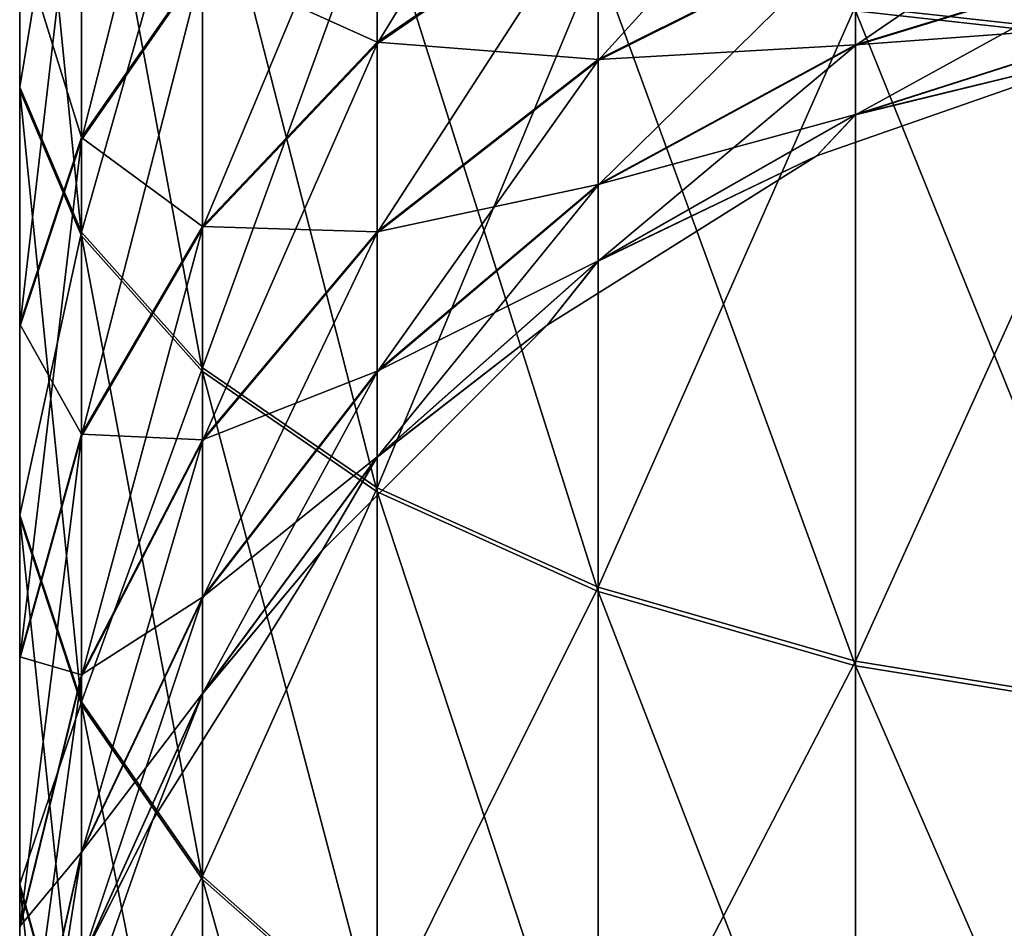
# Model space of a CAD drawing. Header units: inches. Extents: x -4.64 to 4.64, y -1.42 to 0.49.
# Tile 332 of 608: x 1.8733 to 1.9142, y -1.3399 to -1.3022. Entities that reach past the tile are written whole.
import ezdxf

# ---------------------------------------------------------------- set-up
doc = ezdxf.new("R2010")
doc.units = ezdxf.units.IN
doc.header["$LTSCALE"] = 65.185185
doc.header["$MEASUREMENT"] = 0
for name, color, linetype in [('678', 7, 'CONTINUOUS'), ('680', 7, 'CONTINUOUS'), ('682', 7, 'CONTINUOUS')]:
    doc.layers.add(name, color=color, linetype=linetype)

msp = doc.modelspace()

# ---------------------------------------------------------------- linework, layer by layer
at = {"layer": '678', "color": 7, "linetype": 'CONTINUOUS', "true_color": 0xa2afbf}
for points in [[(1.919733, -1.273512, 8.470251), (1.908003, -1.27285, 8.466498), (1.919733, -1.303125, 8.462314), (1.919733, -1.273512, 8.470251)], [(1.919733, -1.303125, 8.462314), (1.908003, -1.27285, 8.466498), (1.908003, -1.301821, 8.458732), (1.919733, -1.303125, 8.462314)], [(1.873323, -1.285488, 8.413882), (1.873323, -1.281267, 8.402292), (1.873323, -1.305121, 8.40472), (1.873323, -1.285488, 8.413882)], [(1.873323, -1.305121, 8.40472), (1.873323, -1.281267, 8.402292), (1.873323, -1.29895, 8.394041), (1.873323, -1.305121, 8.40472)], [(1.875888, -1.289616, 8.425218), (1.873323, -1.285488, 8.413882), (1.875888, -1.311157, 8.415167), (1.875888, -1.289616, 8.425218)], [(1.875888, -1.311157, 8.415167), (1.873323, -1.285488, 8.413882), (1.873323, -1.305121, 8.40472), (1.875888, -1.311157, 8.415167)], [(1.875888, -1.292914, 8.383594), (1.880905, -1.287277, 8.373838), (1.875888, -1.30717, 8.373603), (1.875888, -1.292914, 8.383594)], [(1.875888, -1.30717, 8.373603), (1.880905, -1.287277, 8.373838), (1.880905, -1.299922, 8.364975), (1.875888, -1.30717, 8.373603)], [(1.888154, -1.293504, 8.357334), (1.897321, -1.288196, 8.351015), (1.888154, -1.303186, 8.347641), (1.888154, -1.293504, 8.357334)], [(1.888154, -1.303186, 8.347641), (1.897321, -1.288196, 8.351015), (1.897321, -1.29686, 8.34234), (1.888154, -1.303186, 8.347641)], [(1.880905, -1.293472, 8.435806), (1.875888, -1.289616, 8.425218), (1.880905, -1.316795, 8.424923), (1.880905, -1.293472, 8.435806)], [(1.880905, -1.316795, 8.424923), (1.875888, -1.289616, 8.425218), (1.875888, -1.311157, 8.415167), (1.880905, -1.316795, 8.424923)], [(1.897321, -1.29686, 8.34234), (1.908003, -1.292133, 8.338379), (1.897321, -1.303885, 8.332291), (1.897321, -1.29686, 8.34234)], [(1.897321, -1.303885, 8.332291), (1.908003, -1.292133, 8.338379), (1.908003, -1.298541, 8.329212), (1.897321, -1.303885, 8.332291)], [(1.873323, -1.29895, 8.394041), (1.875888, -1.292914, 8.383594), (1.873323, -1.31493, 8.382841), (1.873323, -1.29895, 8.394041)], [(1.873323, -1.31493, 8.382841), (1.875888, -1.292914, 8.383594), (1.875888, -1.30717, 8.373603), (1.873323, -1.31493, 8.382841)], [(1.888154, -1.296887, 8.445182), (1.880905, -1.293472, 8.435806), (1.888154, -1.321787, 8.433563), (1.888154, -1.296887, 8.445182)], [(1.888154, -1.321787, 8.433563), (1.880905, -1.293472, 8.435806), (1.880905, -1.316795, 8.424923), (1.888154, -1.321787, 8.433563)], [(1.880905, -1.299922, 8.364975), (1.888154, -1.293504, 8.357334), (1.880905, -1.310835, 8.354049), (1.880905, -1.299922, 8.364975)], [(1.880905, -1.310835, 8.354049), (1.888154, -1.293504, 8.357334), (1.888154, -1.303186, 8.347641), (1.880905, -1.310835, 8.354049)], [(1.908003, -1.298541, 8.329212), (1.919733, -1.295238, 8.327309), (1.908003, -1.303258, 8.319071), (1.908003, -1.298541, 8.329212)], [(1.908003, -1.303258, 8.319071), (1.919733, -1.295238, 8.327309), (1.919733, -1.299675, 8.317771), (1.908003, -1.303258, 8.319071)], [(1.888154, -1.303186, 8.347641), (1.897321, -1.29686, 8.34234), (1.888154, -1.311036, 8.336411), (1.888154, -1.303186, 8.347641)], [(1.888154, -1.311036, 8.336411), (1.897321, -1.29686, 8.34234), (1.897321, -1.303885, 8.332291), (1.888154, -1.311036, 8.336411)], [(1.897321, -1.299711, 8.452937), (1.888154, -1.296887, 8.445182), (1.897321, -1.325916, 8.440709), (1.897321, -1.299711, 8.452937)], [(1.897321, -1.325916, 8.440709), (1.888154, -1.296887, 8.445182), (1.888154, -1.321787, 8.433563), (1.897321, -1.325916, 8.440709)], [(1.897321, -1.303885, 8.332291), (1.908003, -1.298541, 8.329212), (1.897321, -1.309055, 8.321174), (1.897321, -1.303885, 8.332291)], [(1.897321, -1.309055, 8.321174), (1.908003, -1.298541, 8.329212), (1.908003, -1.303258, 8.319071), (1.897321, -1.309055, 8.321174)], [(1.873323, -1.305121, 8.40472), (1.873323, -1.29895, 8.394041), (1.873323, -1.322863, 8.392286), (1.873323, -1.305121, 8.40472)], [(1.873323, -1.322863, 8.392286), (1.873323, -1.29895, 8.394041), (1.873323, -1.31493, 8.382841), (1.873323, -1.322863, 8.392286)], [(1.875888, -1.30717, 8.373603), (1.880905, -1.299922, 8.364975), (1.875888, -1.319471, 8.361286), (1.875888, -1.30717, 8.373603)], [(1.875888, -1.319471, 8.361286), (1.880905, -1.299922, 8.364975), (1.880905, -1.310835, 8.354049), (1.875888, -1.319471, 8.361286)], [(1.908003, -1.301821, 8.458732), (1.897321, -1.299711, 8.452937), (1.908003, -1.329002, 8.446049), (1.908003, -1.301821, 8.458732)], [(1.908003, -1.329002, 8.446049), (1.897321, -1.299711, 8.452937), (1.897321, -1.325916, 8.440709), (1.908003, -1.329002, 8.446049)], [(1.908003, -1.303258, 8.319071), (1.919733, -1.299675, 8.317771), (1.908003, -1.306141, 8.308264), (1.908003, -1.303258, 8.319071)], [(1.908003, -1.306141, 8.308264), (1.919733, -1.299675, 8.317771), (1.919733, -1.302386, 8.307607), (1.908003, -1.306141, 8.308264)], [(1.919733, -1.303125, 8.462314), (1.908003, -1.301821, 8.458732), (1.919733, -1.330908, 8.449349), (1.919733, -1.303125, 8.462314)], [(1.919733, -1.330908, 8.449349), (1.908003, -1.301821, 8.458732), (1.908003, -1.329002, 8.446049), (1.919733, -1.330908, 8.449349)], [(1.908003, -1.306141, 8.308264), (1.919733, -1.302386, 8.307607), (1.918871, -1.303479, 8.29721), (1.908003, -1.306141, 8.308264)], [(1.880905, -1.310835, 8.354049), (1.888154, -1.303186, 8.347641), (1.880905, -1.319682, 8.341393), (1.880905, -1.310835, 8.354049)], [(1.880905, -1.319682, 8.341393), (1.888154, -1.303186, 8.347641), (1.888154, -1.311036, 8.336411), (1.880905, -1.319682, 8.341393)], [(1.897321, -1.309055, 8.321174), (1.908003, -1.303258, 8.319071), (1.897321, -1.312215, 8.309327), (1.897321, -1.309055, 8.321174)], [(1.897321, -1.312215, 8.309327), (1.908003, -1.303258, 8.319071), (1.908003, -1.306141, 8.308264), (1.897321, -1.312215, 8.309327)], [(1.906401, -1.307843, 8.29721), (1.908003, -1.306141, 8.308264), (1.918871, -1.303479, 8.29721), (1.906401, -1.307843, 8.29721)], [(1.888154, -1.311036, 8.336411), (1.897321, -1.303885, 8.332291), (1.888154, -1.316814, 8.323989), (1.888154, -1.311036, 8.336411)], [(1.888154, -1.316814, 8.323989), (1.897321, -1.303885, 8.332291), (1.897321, -1.309055, 8.321174), (1.888154, -1.316814, 8.323989)], [(1.875888, -1.311157, 8.415167), (1.873323, -1.305121, 8.40472), (1.875888, -1.330623, 8.401524), (1.875888, -1.311157, 8.415167)], [(1.875888, -1.330623, 8.401524), (1.873323, -1.305121, 8.40472), (1.873323, -1.322863, 8.392286), (1.875888, -1.330623, 8.401524)], [(1.897321, -1.312215, 8.309327), (1.908003, -1.306141, 8.308264), (1.906401, -1.307843, 8.29721), (1.897321, -1.312215, 8.309327)], [(1.873323, -1.31493, 8.382841), (1.875888, -1.30717, 8.373603), (1.873323, -1.328719, 8.369035), (1.873323, -1.31493, 8.382841)], [(1.873323, -1.328719, 8.369035), (1.875888, -1.30717, 8.373603), (1.875888, -1.319471, 8.361286), (1.873323, -1.328719, 8.369035)], [(1.895214, -1.314872, 8.29721), (1.897321, -1.312215, 8.309327), (1.906401, -1.307843, 8.29721), (1.895214, -1.314872, 8.29721)], [(1.888154, -1.316814, 8.323989), (1.897321, -1.309055, 8.321174), (1.888154, -1.320345, 8.310751), (1.888154, -1.316814, 8.323989)], [(1.888154, -1.320345, 8.310751), (1.897321, -1.309055, 8.321174), (1.897321, -1.312215, 8.309327), (1.888154, -1.320345, 8.310751)], [(1.875888, -1.319471, 8.361286), (1.880905, -1.310835, 8.354049), (1.875888, -1.329445, 8.347019), (1.875888, -1.319471, 8.361286)], [(1.875888, -1.329445, 8.347019), (1.880905, -1.310835, 8.354049), (1.880905, -1.319682, 8.341393), (1.875888, -1.329445, 8.347019)], [(1.880905, -1.316795, 8.424923), (1.875888, -1.311157, 8.415167), (1.880905, -1.33787, 8.410152), (1.880905, -1.316795, 8.424923)], [(1.880905, -1.33787, 8.410152), (1.875888, -1.311157, 8.415167), (1.875888, -1.330623, 8.401524), (1.880905, -1.33787, 8.410152)], [(1.880905, -1.319682, 8.341393), (1.888154, -1.311036, 8.336411), (1.880905, -1.326194, 8.327392), (1.880905, -1.319682, 8.341393)], [(1.880905, -1.326194, 8.327392), (1.888154, -1.311036, 8.336411), (1.888154, -1.316814, 8.323989), (1.880905, -1.326194, 8.327392)], [(1.888154, -1.320345, 8.310751), (1.897321, -1.312215, 8.309327), (1.895214, -1.314872, 8.29721), (1.888154, -1.320345, 8.310751)], [(1.873323, -1.322863, 8.392286), (1.873323, -1.31493, 8.382841), (1.873323, -1.338173, 8.376957), (1.873323, -1.322863, 8.392286)], [(1.873323, -1.338173, 8.376957), (1.873323, -1.31493, 8.382841), (1.873323, -1.328719, 8.369035), (1.873323, -1.338173, 8.376957)], [(1.885872, -1.324214, 8.29721), (1.888154, -1.320345, 8.310751), (1.895214, -1.314872, 8.29721), (1.885872, -1.324214, 8.29721)], [(1.888154, -1.321787, 8.433563), (1.880905, -1.316795, 8.424923), (1.888154, -1.344289, 8.417793), (1.888154, -1.321787, 8.433563)], [(1.888154, -1.344289, 8.417793), (1.880905, -1.316795, 8.424923), (1.880905, -1.33787, 8.410152), (1.888154, -1.344289, 8.417793)], [(1.880905, -1.326194, 8.327392), (1.888154, -1.316814, 8.323989), (1.880905, -1.330174, 8.312471), (1.880905, -1.326194, 8.327392)], [(1.880905, -1.330174, 8.312471), (1.888154, -1.316814, 8.323989), (1.888154, -1.320345, 8.310751), (1.880905, -1.330174, 8.312471)], [(1.873323, -1.328719, 8.369035), (1.875888, -1.319471, 8.361286), (1.873323, -1.339899, 8.353042), (1.873323, -1.328719, 8.369035)], [(1.873323, -1.339899, 8.353042), (1.875888, -1.319471, 8.361286), (1.875888, -1.329445, 8.347019), (1.873323, -1.339899, 8.353042)], [(1.875888, -1.329445, 8.347019), (1.880905, -1.319682, 8.341393), (1.875888, -1.336787, 8.331234), (1.875888, -1.329445, 8.347019)], [(1.875888, -1.336787, 8.331234), (1.880905, -1.319682, 8.341393), (1.880905, -1.326194, 8.327392), (1.875888, -1.336787, 8.331234)], [(1.880905, -1.330174, 8.312471), (1.888154, -1.320345, 8.310751), (1.885872, -1.324214, 8.29721), (1.880905, -1.330174, 8.312471)], [(1.897321, -1.325916, 8.440709), (1.888154, -1.321787, 8.433563), (1.897321, -1.349597, 8.424112), (1.897321, -1.325916, 8.440709)], [(1.897321, -1.349597, 8.424112), (1.888154, -1.321787, 8.433563), (1.888154, -1.344289, 8.417793), (1.897321, -1.349597, 8.424112)], [(1.875888, -1.330623, 8.401524), (1.873323, -1.322863, 8.392286), (1.875888, -1.347421, 8.384705), (1.875888, -1.330623, 8.401524)], [(1.875888, -1.347421, 8.384705), (1.873323, -1.322863, 8.392286), (1.873323, -1.338173, 8.376957), (1.875888, -1.347421, 8.384705)], [(1.878843, -1.335401, 8.29721), (1.880905, -1.330174, 8.312471), (1.885872, -1.324214, 8.29721), (1.878843, -1.335401, 8.29721)], [(1.908003, -1.329002, 8.446049), (1.897321, -1.325916, 8.440709), (1.908003, -1.353564, 8.428835), (1.908003, -1.329002, 8.446049)], [(1.908003, -1.353564, 8.428835), (1.897321, -1.325916, 8.440709), (1.897321, -1.349597, 8.424112), (1.908003, -1.353564, 8.428835)], [(1.875888, -1.336787, 8.331234), (1.880905, -1.326194, 8.327392), (1.875888, -1.341273, 8.314414), (1.875888, -1.336787, 8.331234)], [(1.875888, -1.341273, 8.314414), (1.880905, -1.326194, 8.327392), (1.880905, -1.330174, 8.312471), (1.875888, -1.341273, 8.314414)], [(1.873323, -1.338173, 8.376957), (1.873323, -1.328719, 8.369035), (1.873323, -1.350586, 8.3592), (1.873323, -1.338173, 8.376957)], [(1.873323, -1.350586, 8.3592), (1.873323, -1.328719, 8.369035), (1.873323, -1.339899, 8.353042), (1.873323, -1.350586, 8.3592)], [(1.919733, -1.330908, 8.449349), (1.908003, -1.329002, 8.446049), (1.919733, -1.356015, 8.431753), (1.919733, -1.330908, 8.449349)], [(1.919733, -1.356015, 8.431753), (1.908003, -1.329002, 8.446049), (1.908003, -1.353564, 8.428835), (1.919733, -1.356015, 8.431753)], [(1.873323, -1.339899, 8.353042), (1.875888, -1.329445, 8.347019), (1.873323, -1.348128, 8.335349), (1.873323, -1.339899, 8.353042)], [(1.873323, -1.348128, 8.335349), (1.875888, -1.329445, 8.347019), (1.875888, -1.336787, 8.331234), (1.873323, -1.348128, 8.335349)], [(1.875888, -1.341273, 8.314414), (1.880905, -1.330174, 8.312471), (1.878843, -1.335401, 8.29721), (1.875888, -1.341273, 8.314414)], [(1.880905, -1.33787, 8.410152), (1.875888, -1.330623, 8.401524), (1.880905, -1.356058, 8.391942), (1.880905, -1.33787, 8.410152)], [(1.880905, -1.356058, 8.391942), (1.875888, -1.330623, 8.401524), (1.875888, -1.347421, 8.384705), (1.880905, -1.356058, 8.391942)], [(1.874479, -1.347871, 8.29721), (1.875888, -1.341273, 8.314414), (1.878843, -1.335401, 8.29721), (1.874479, -1.347871, 8.29721)], [(1.873323, -1.348128, 8.335349), (1.875888, -1.336787, 8.331234), (1.873323, -1.353157, 8.316495), (1.873323, -1.348128, 8.335349)], [(1.873323, -1.353157, 8.316495), (1.875888, -1.336787, 8.331234), (1.875888, -1.341273, 8.314414), (1.873323, -1.353157, 8.316495)], [(1.888154, -1.344289, 8.417793), (1.880905, -1.33787, 8.410152), (1.888154, -1.363706, 8.398351), (1.888154, -1.344289, 8.417793)], [(1.888154, -1.363706, 8.398351), (1.880905, -1.33787, 8.410152), (1.880905, -1.356058, 8.391942), (1.888154, -1.363706, 8.398351)], [(1.875888, -1.347421, 8.384705), (1.873323, -1.338173, 8.376957), (1.875888, -1.36104, 8.365223), (1.875888, -1.347421, 8.384705)], [(1.875888, -1.36104, 8.365223), (1.873323, -1.338173, 8.376957), (1.873323, -1.350586, 8.3592), (1.875888, -1.36104, 8.365223)], [(1.873323, -1.350586, 8.3592), (1.873323, -1.339899, 8.353042), (1.873323, -1.359723, 8.339555), (1.873323, -1.350586, 8.3592)], [(1.873323, -1.359723, 8.339555), (1.873323, -1.339899, 8.353042), (1.873323, -1.348128, 8.335349), (1.873323, -1.359723, 8.339555)]]:
    msp.add_3dface(points, dxfattribs=at)
at = {"layer": '680', "color": 7, "linetype": 'CONTINUOUS', "true_color": 0xa2afbf}
for points in [[(1.906401, -1.307843, 8.29721), (1.918871, -1.303479, 8.29721), (1.906401, -1.307843, -8.29721), (1.906401, -1.307843, 8.29721)], [(1.906401, -1.307843, -8.29721), (1.918871, -1.303479, 8.29721), (1.918871, -1.303479, -8.29721), (1.906401, -1.307843, -8.29721)], [(1.895214, -1.314872, 8.29721), (1.906401, -1.307843, 8.29721), (1.895214, -1.314872, -8.29721), (1.895214, -1.314872, 8.29721)], [(1.895214, -1.314872, -8.29721), (1.906401, -1.307843, 8.29721), (1.906401, -1.307843, -8.29721), (1.895214, -1.314872, -8.29721)], [(1.885872, -1.324214, 8.29721), (1.895214, -1.314872, 8.29721), (1.885872, -1.324214, -8.29721), (1.885872, -1.324214, 8.29721)], [(1.885872, -1.324214, -8.29721), (1.895214, -1.314872, 8.29721), (1.895214, -1.314872, -8.29721), (1.885872, -1.324214, -8.29721)], [(1.878843, -1.335401, 8.29721), (1.885872, -1.324214, 8.29721), (1.878843, -1.335401, -8.29721), (1.878843, -1.335401, 8.29721)], [(1.878843, -1.335401, -8.29721), (1.885872, -1.324214, 8.29721), (1.885872, -1.324214, -8.29721), (1.878843, -1.335401, -8.29721)], [(1.874479, -1.347871, 8.29721), (1.878843, -1.335401, 8.29721), (1.874479, -1.347871, -8.29721), (1.874479, -1.347871, 8.29721)], [(1.874479, -1.347871, -8.29721), (1.878843, -1.335401, 8.29721), (1.878843, -1.335401, -8.29721), (1.874479, -1.347871, -8.29721)]]:
    msp.add_3dface(points, dxfattribs=at)
at = {"layer": '682', "color": 7, "linetype": 'CONTINUOUS', "true_color": 0xa2afbf}
for points in [[(1.919733, -1.302924, -8.462387), (1.908003, -1.301624, -8.458804), (1.919733, -1.2733, -8.470288), (1.919733, -1.302924, -8.462387)], [(1.873323, -1.30499, -8.404796), (1.873323, -1.298832, -8.394109), (1.873323, -1.285345, -8.413933), (1.873323, -1.30499, -8.404796)], [(1.875888, -1.28946, -8.425275), (1.873323, -1.30499, -8.404796), (1.873323, -1.285345, -8.413933), (1.875888, -1.28946, -8.425275)], [(1.875888, -1.311013, -8.41525), (1.873323, -1.30499, -8.404796), (1.875888, -1.28946, -8.425275), (1.875888, -1.311013, -8.41525)], [(1.880905, -1.293303, -8.435867), (1.875888, -1.311013, -8.41525), (1.875888, -1.28946, -8.425275), (1.880905, -1.293303, -8.435867)], [(1.873323, -1.298832, -8.394109), (1.875888, -1.307076, -8.373681), (1.875888, -1.292809, -8.383655), (1.873323, -1.298832, -8.394109)], [(1.875888, -1.307076, -8.373681), (1.880905, -1.299839, -8.365045), (1.875888, -1.292809, -8.383655), (1.875888, -1.307076, -8.373681)], [(1.880905, -1.316638, -8.425013), (1.875888, -1.311013, -8.41525), (1.880905, -1.293303, -8.435867), (1.880905, -1.316638, -8.425013)], [(1.888154, -1.296706, -8.445248), (1.880905, -1.316638, -8.425013), (1.880905, -1.293303, -8.435867), (1.888154, -1.296706, -8.445248)], [(1.880905, -1.299839, -8.365045), (1.888154, -1.303124, -8.347714), (1.888154, -1.293431, -8.357396), (1.880905, -1.299839, -8.365045)], [(1.888154, -1.303124, -8.347714), (1.897321, -1.296805, -8.342406), (1.888154, -1.293431, -8.357396), (1.888154, -1.303124, -8.347714)], [(1.888154, -1.32162, -8.433659), (1.880905, -1.316638, -8.425013), (1.888154, -1.296706, -8.445248), (1.888154, -1.32162, -8.433659)], [(1.897321, -1.299521, -8.453006), (1.888154, -1.32162, -8.433659), (1.888154, -1.296706, -8.445248), (1.897321, -1.299521, -8.453006)], [(1.888154, -1.303124, -8.347714), (1.897321, -1.303842, -8.332365), (1.897321, -1.296805, -8.342406), (1.888154, -1.303124, -8.347714)], [(1.897321, -1.303842, -8.332365), (1.908003, -1.298502, -8.32928), (1.897321, -1.296805, -8.342406), (1.897321, -1.303842, -8.332365)], [(1.897321, -1.303842, -8.332365), (1.908003, -1.303231, -8.319144), (1.908003, -1.298502, -8.32928), (1.897321, -1.303842, -8.332365)], [(1.908003, -1.303231, -8.319144), (1.919733, -1.29965, -8.31784), (1.908003, -1.298502, -8.32928), (1.908003, -1.303231, -8.319144)], [(1.873323, -1.314825, -8.382929), (1.875888, -1.307076, -8.373681), (1.873323, -1.298832, -8.394109), (1.873323, -1.314825, -8.382929)], [(1.873323, -1.30499, -8.404796), (1.873323, -1.314825, -8.382929), (1.873323, -1.298832, -8.394109), (1.873323, -1.30499, -8.404796)], [(1.875888, -1.307076, -8.373681), (1.880905, -1.310765, -8.354132), (1.880905, -1.299839, -8.365045), (1.875888, -1.307076, -8.373681)], [(1.880905, -1.310765, -8.354132), (1.888154, -1.303124, -8.347714), (1.880905, -1.299839, -8.365045), (1.880905, -1.310765, -8.354132)], [(1.897321, -1.325741, -8.44081), (1.888154, -1.32162, -8.433659), (1.897321, -1.299521, -8.453006), (1.897321, -1.325741, -8.44081)], [(1.908003, -1.301624, -8.458804), (1.897321, -1.325741, -8.44081), (1.897321, -1.299521, -8.453006), (1.908003, -1.301624, -8.458804)], [(1.908003, -1.303231, -8.319144), (1.919733, -1.302373, -8.307679), (1.919733, -1.29965, -8.31784), (1.908003, -1.303231, -8.319144)], [(1.908003, -1.32882, -8.446154), (1.897321, -1.325741, -8.44081), (1.908003, -1.301624, -8.458804), (1.908003, -1.32882, -8.446154)], [(1.919733, -1.302924, -8.462387), (1.908003, -1.32882, -8.446154), (1.908003, -1.301624, -8.458804), (1.919733, -1.302924, -8.462387)], [(1.908003, -1.306127, -8.308341), (1.918871, -1.303479, -8.29721), (1.919733, -1.302373, -8.307679), (1.908003, -1.306127, -8.308341)], [(1.908003, -1.306127, -8.308341), (1.919733, -1.302373, -8.307679), (1.908003, -1.303231, -8.319144), (1.908003, -1.306127, -8.308341)], [(1.880905, -1.310765, -8.354132), (1.888154, -1.310988, -8.336494), (1.888154, -1.303124, -8.347714), (1.880905, -1.310765, -8.354132)], [(1.888154, -1.310988, -8.336494), (1.897321, -1.303842, -8.332365), (1.888154, -1.303124, -8.347714), (1.888154, -1.310988, -8.336494)], [(1.919733, -1.330723, -8.449457), (1.908003, -1.32882, -8.446154), (1.919733, -1.302924, -8.462387), (1.919733, -1.330723, -8.449457)], [(1.897321, -1.309026, -8.321255), (1.908003, -1.306127, -8.308341), (1.908003, -1.303231, -8.319144), (1.897321, -1.309026, -8.321255)], [(1.897321, -1.309026, -8.321255), (1.908003, -1.303231, -8.319144), (1.897321, -1.303842, -8.332365), (1.897321, -1.309026, -8.321255)], [(1.906401, -1.307843, -8.29721), (1.918871, -1.303479, -8.29721), (1.908003, -1.306127, -8.308341), (1.906401, -1.307843, -8.29721)], [(1.888154, -1.310988, -8.336494), (1.897321, -1.309026, -8.321255), (1.897321, -1.303842, -8.332365), (1.888154, -1.310988, -8.336494)], [(1.873323, -1.322747, -8.392383), (1.873323, -1.314825, -8.382929), (1.873323, -1.30499, -8.404796), (1.873323, -1.322747, -8.392383)], [(1.875888, -1.311013, -8.41525), (1.873323, -1.322747, -8.392383), (1.873323, -1.30499, -8.404796), (1.875888, -1.311013, -8.41525)], [(1.897321, -1.3122, -8.309412), (1.906401, -1.307843, -8.29721), (1.908003, -1.306127, -8.308341), (1.897321, -1.3122, -8.309412)], [(1.897321, -1.3122, -8.309412), (1.908003, -1.306127, -8.308341), (1.897321, -1.309026, -8.321255), (1.897321, -1.3122, -8.309412)], [(1.873323, -1.314825, -8.382929), (1.875888, -1.319393, -8.36138), (1.875888, -1.307076, -8.373681), (1.873323, -1.314825, -8.382929)], [(1.875888, -1.319393, -8.36138), (1.880905, -1.310765, -8.354132), (1.875888, -1.307076, -8.373681), (1.875888, -1.319393, -8.36138)], [(1.895214, -1.314872, -8.29721), (1.906401, -1.307843, -8.29721), (1.897321, -1.3122, -8.309412), (1.895214, -1.314872, -8.29721)], [(1.888154, -1.316781, -8.324079), (1.897321, -1.3122, -8.309412), (1.897321, -1.309026, -8.321255), (1.888154, -1.316781, -8.324079)], [(1.888154, -1.316781, -8.324079), (1.897321, -1.309026, -8.321255), (1.888154, -1.310988, -8.336494), (1.888154, -1.316781, -8.324079)], [(1.875888, -1.319393, -8.36138), (1.880905, -1.319628, -8.341487), (1.880905, -1.310765, -8.354132), (1.875888, -1.319393, -8.36138)], [(1.880905, -1.319628, -8.341487), (1.888154, -1.310988, -8.336494), (1.880905, -1.310765, -8.354132), (1.880905, -1.319628, -8.341487)], [(1.875888, -1.330495, -8.401631), (1.873323, -1.322747, -8.392383), (1.875888, -1.311013, -8.41525), (1.875888, -1.330495, -8.401631)], [(1.880905, -1.316638, -8.425013), (1.875888, -1.330495, -8.401631), (1.875888, -1.311013, -8.41525), (1.880905, -1.316638, -8.425013)], [(1.880905, -1.319628, -8.341487), (1.888154, -1.316781, -8.324079), (1.888154, -1.310988, -8.336494), (1.880905, -1.319628, -8.341487)], [(1.888154, -1.320328, -8.310845), (1.895214, -1.314872, -8.29721), (1.897321, -1.3122, -8.309412), (1.888154, -1.320328, -8.310845)], [(1.888154, -1.320328, -8.310845), (1.897321, -1.3122, -8.309412), (1.888154, -1.316781, -8.324079), (1.888154, -1.320328, -8.310845)], [(1.873323, -1.328631, -8.36914), (1.875888, -1.319393, -8.36138), (1.873323, -1.314825, -8.382929), (1.873323, -1.328631, -8.36914)], [(1.873323, -1.322747, -8.392383), (1.873323, -1.328631, -8.36914), (1.873323, -1.314825, -8.382929), (1.873323, -1.322747, -8.392383)], [(1.885872, -1.324214, -8.29721), (1.895214, -1.314872, -8.29721), (1.888154, -1.320328, -8.310845), (1.885872, -1.324214, -8.29721)], [(1.880905, -1.337732, -8.410268), (1.875888, -1.330495, -8.401631), (1.880905, -1.316638, -8.425013), (1.880905, -1.337732, -8.410268)], [(1.888154, -1.32162, -8.433659), (1.880905, -1.337732, -8.410268), (1.880905, -1.316638, -8.425013), (1.888154, -1.32162, -8.433659)], [(1.880905, -1.326158, -8.327493), (1.888154, -1.320328, -8.310845), (1.888154, -1.316781, -8.324079), (1.880905, -1.326158, -8.327493)], [(1.880905, -1.326158, -8.327493), (1.888154, -1.316781, -8.324079), (1.880905, -1.319628, -8.341487), (1.880905, -1.326158, -8.327493)], [(1.873323, -1.328631, -8.36914), (1.875888, -1.329384, -8.347124), (1.875888, -1.319393, -8.36138), (1.873323, -1.328631, -8.36914)], [(1.875888, -1.329384, -8.347124), (1.880905, -1.319628, -8.341487), (1.875888, -1.319393, -8.36138), (1.875888, -1.329384, -8.347124)], [(1.875888, -1.329384, -8.347124), (1.880905, -1.326158, -8.327493), (1.880905, -1.319628, -8.341487), (1.875888, -1.329384, -8.347124)], [(1.880905, -1.330155, -8.312578), (1.885872, -1.324214, -8.29721), (1.888154, -1.320328, -8.310845), (1.880905, -1.330155, -8.312578)], [(1.880905, -1.330155, -8.312578), (1.888154, -1.320328, -8.310845), (1.880905, -1.326158, -8.327493), (1.880905, -1.330155, -8.312578)], [(1.888154, -1.344141, -8.417916), (1.880905, -1.337732, -8.410268), (1.888154, -1.32162, -8.433659), (1.888154, -1.344141, -8.417916)], [(1.897321, -1.325741, -8.44081), (1.888154, -1.344141, -8.417916), (1.888154, -1.32162, -8.433659), (1.897321, -1.325741, -8.44081)], [(1.873323, -1.338076, -8.377073), (1.873323, -1.328631, -8.36914), (1.873323, -1.322747, -8.392383), (1.873323, -1.338076, -8.377073)], [(1.875888, -1.330495, -8.401631), (1.873323, -1.338076, -8.377073), (1.873323, -1.322747, -8.392383), (1.875888, -1.330495, -8.401631)], [(1.878843, -1.335401, -8.29721), (1.885872, -1.324214, -8.29721), (1.880905, -1.330155, -8.312578), (1.878843, -1.335401, -8.29721)], [(1.897321, -1.349442, -8.424242), (1.888154, -1.344141, -8.417916), (1.897321, -1.325741, -8.44081), (1.897321, -1.349442, -8.424242)], [(1.908003, -1.32882, -8.446154), (1.897321, -1.349442, -8.424242), (1.897321, -1.325741, -8.44081), (1.908003, -1.32882, -8.446154)], [(1.875888, -1.336745, -8.331349), (1.880905, -1.330155, -8.312578), (1.880905, -1.326158, -8.327493), (1.875888, -1.336745, -8.331349)], [(1.875888, -1.336745, -8.331349), (1.880905, -1.326158, -8.327493), (1.875888, -1.329384, -8.347124), (1.875888, -1.336745, -8.331349)], [(1.873323, -1.339831, -8.35316), (1.875888, -1.329384, -8.347124), (1.873323, -1.328631, -8.36914), (1.873323, -1.339831, -8.35316)], [(1.873323, -1.338076, -8.377073), (1.873323, -1.339831, -8.35316), (1.873323, -1.328631, -8.36914), (1.873323, -1.338076, -8.377073)], [(1.908003, -1.353403, -8.42897), (1.897321, -1.349442, -8.424242), (1.908003, -1.32882, -8.446154), (1.908003, -1.353403, -8.42897)], [(1.919733, -1.330723, -8.449457), (1.908003, -1.353403, -8.42897), (1.908003, -1.32882, -8.446154), (1.919733, -1.330723, -8.449457)], [(1.873323, -1.339831, -8.35316), (1.875888, -1.336745, -8.331349), (1.875888, -1.329384, -8.347124), (1.873323, -1.339831, -8.35316)], [(1.875888, -1.341252, -8.314535), (1.878843, -1.335401, -8.29721), (1.880905, -1.330155, -8.312578), (1.875888, -1.341252, -8.314535)], [(1.875888, -1.341252, -8.314535), (1.880905, -1.330155, -8.312578), (1.875888, -1.336745, -8.331349), (1.875888, -1.341252, -8.314535)], [(1.875888, -1.347314, -8.384833), (1.873323, -1.338076, -8.377073), (1.875888, -1.330495, -8.401631), (1.875888, -1.347314, -8.384833)], [(1.880905, -1.337732, -8.410268), (1.875888, -1.347314, -8.384833), (1.875888, -1.330495, -8.401631), (1.880905, -1.337732, -8.410268)], [(1.919733, -1.355851, -8.431891), (1.908003, -1.353403, -8.42897), (1.919733, -1.330723, -8.449457), (1.919733, -1.355851, -8.431891)], [(1.874479, -1.347871, -8.29721), (1.878843, -1.335401, -8.29721), (1.875888, -1.341252, -8.314535), (1.874479, -1.347871, -8.29721)], [(1.873323, -1.348082, -8.335477), (1.875888, -1.341252, -8.314535), (1.875888, -1.336745, -8.331349), (1.873323, -1.348082, -8.335477)], [(1.873323, -1.348082, -8.335477), (1.875888, -1.336745, -8.331349), (1.873323, -1.339831, -8.35316), (1.873323, -1.348082, -8.335477)], [(1.880905, -1.355942, -8.39208), (1.875888, -1.347314, -8.384833), (1.880905, -1.337732, -8.410268), (1.880905, -1.355942, -8.39208)], [(1.888154, -1.344141, -8.417916), (1.880905, -1.355942, -8.39208), (1.880905, -1.337732, -8.410268), (1.888154, -1.344141, -8.417916)], [(1.873323, -1.35051, -8.359331), (1.873323, -1.339831, -8.35316), (1.873323, -1.338076, -8.377073), (1.873323, -1.35051, -8.359331)], [(1.875888, -1.347314, -8.384833), (1.873323, -1.35051, -8.359331), (1.873323, -1.338076, -8.377073), (1.875888, -1.347314, -8.384833)], [(1.873323, -1.35051, -8.359331), (1.873323, -1.348082, -8.335477), (1.873323, -1.339831, -8.35316), (1.873323, -1.35051, -8.359331)]]:
    msp.add_3dface(points, dxfattribs=at)

doc.saveas('drawing.dxf')
